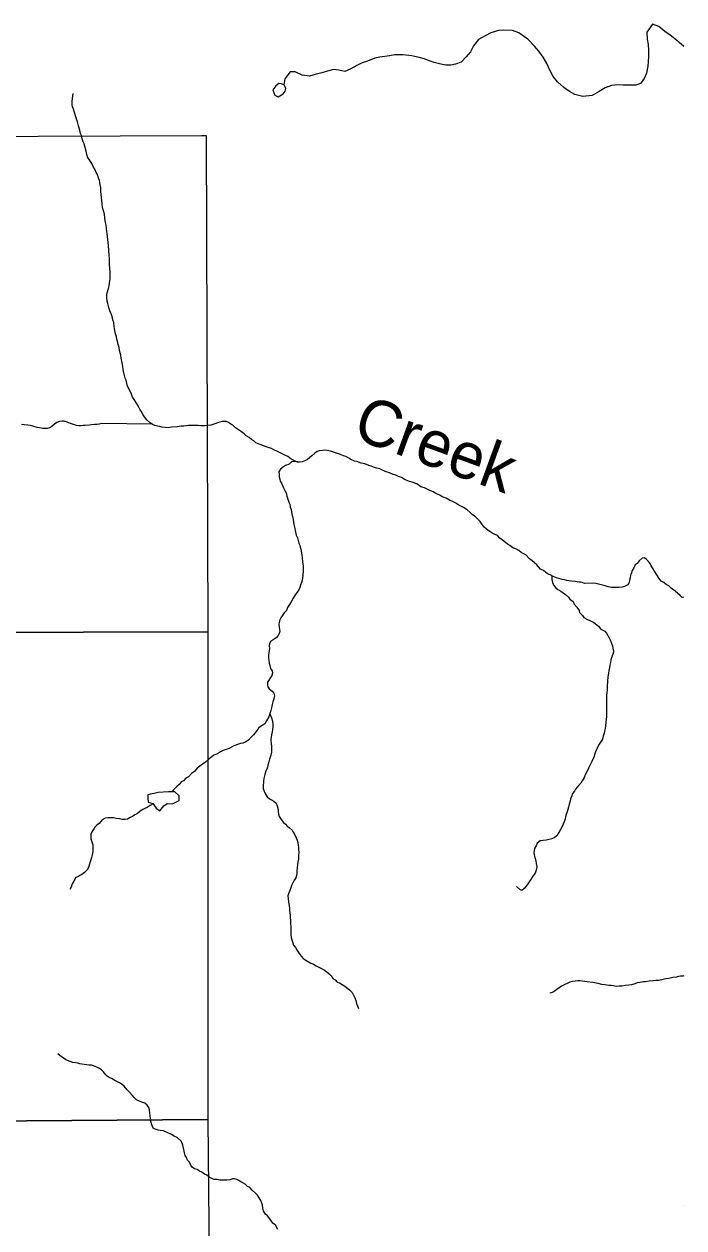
# Model space of a CAD drawing. Extents: x -21.1 to 50.3, y 0 to 22.1.
# Drawn here: x -15.609 to -14.252, y 19.395 to 21.869 of the extents above; entities that cross this region are included whole.
import ezdxf

# ---------------------------------------------------------------- set-up
doc = ezdxf.new("R2010")
doc.units = 0
for name, color, linetype in [('GM_X_Minor_Lake', 7, 'Continuous'), ('GM_X_Minor_River', 7, 'Continuous'), ('GM_X_Minor_River_Text', 7, 'Continuous'), ('GM_X_Section', 7, 'Continuous')]:
    doc.layers.add(name, color=color, linetype=linetype)

msp = doc.modelspace()

# ---------------------------------------------------------------- linework, layer by layer
at = {"layer": 'GM_X_Minor_Lake'}
for points in [[(-15.0739, 21.7436), (-15.0801, 21.746), (-15.0854, 21.7467), (-15.0914, 21.7422), (-15.0974, 21.7334), (-15.0936, 21.7224), (-15.0864, 21.7194), (-15.0762, 21.7252), (-15.0721, 21.7309), (-15.071, 21.7366)], [(-15.071, 21.7366), (-15.0739, 21.7436)], [(-15.3331, 20.2898), (-15.3415, 20.2874), (-15.3498, 20.2862), (-15.3547, 20.2847), (-15.3546, 20.2786), (-15.3538, 20.2695), (-15.3443, 20.2669), (-15.3375, 20.2575), (-15.3302, 20.2519), (-15.3216, 20.2618), (-15.3148, 20.2668), (-15.3039, 20.2661), (-15.2903, 20.273), (-15.2903, 20.2829), (-15.2991, 20.2908), (-15.312, 20.2911)], [(-15.312, 20.2911), (-15.3331, 20.2898)]]:
    msp.add_lwpolyline(points, dxfattribs=at)
at = {"layer": 'GM_X_Minor_River'}
msp.add_line((-14.2523, 19.4399), (-14.2521, 19.4398), dxfattribs=at)
for points in [[(-14.2521, 21.8229), (-14.2676, 21.8358), (-14.2805, 21.8463), (-14.2912, 21.8538), (-14.3041, 21.864), (-14.317, 21.8688), (-14.3282, 21.8524), (-14.3278, 21.838), (-14.3254, 21.8267), (-14.325, 21.8153), (-14.3253, 21.8016), (-14.3256, 21.7921), (-14.3263, 21.7823), (-14.3292, 21.7678), (-14.3337, 21.7568), (-14.3416, 21.7469), (-14.3514, 21.743), (-14.3631, 21.743), (-14.3771, 21.7432), (-14.3873, 21.7439), (-14.4009, 21.7427), (-14.4141, 21.7381), (-14.4262, 21.7304), (-14.4409, 21.7223), (-14.4598, 21.7203), (-14.4765, 21.7244), (-14.4875, 21.73), (-14.4989, 21.7382), (-14.5118, 21.7503), (-14.521, 21.7608), (-14.5271, 21.7726), (-14.534, 21.7877), (-14.5417, 21.8009), (-14.5508, 21.813), (-14.5592, 21.8235), (-14.5733, 21.8375), (-14.5916, 21.8506), (-14.6049, 21.8558), (-14.623, 21.8565), (-14.6332, 21.8557), (-14.6495, 21.851), (-14.6608, 21.8445), (-14.6743, 21.8368), (-14.6852, 21.8238), (-14.6912, 21.812), (-14.6998, 21.8017), (-14.7104, 21.7906), (-14.7217, 21.7864), (-14.7315, 21.7844), (-14.7421, 21.7844), (-14.7523, 21.7862), (-14.7656, 21.7899), (-14.7751, 21.7932), (-14.7865, 21.7973), (-14.7967, 21.8003), (-14.8119, 21.8036), (-14.83, 21.8058), (-14.8463, 21.8053), (-14.8576, 21.8037), (-14.8773, 21.8009), (-14.8875, 21.7985), (-14.9026, 21.7927), (-14.9135, 21.7893), (-14.9249, 21.7839), (-14.9384, 21.7762), (-14.9494, 21.7712), (-14.9615, 21.7741), (-14.9725, 21.7756), (-14.9849, 21.7721), (-14.997, 21.7686), (-15.0106, 21.7651), (-15.0223, 21.7616), (-15.0375, 21.7638), (-15.0515, 21.7705), (-15.0617, 21.7704), (-15.073, 21.7563), (-15.0746, 21.7439)], [(-15.3989, 21.1368), (-15.4012, 21.1414), (-15.4036, 21.1523), (-15.4055, 21.1592), (-15.4063, 21.1656), (-15.4076, 21.1728), (-15.4092, 21.1819), (-15.4104, 21.1883), (-15.4115, 21.1933), (-15.4127, 21.1978), (-15.4136, 21.2039), (-15.4155, 21.2103), (-15.4167, 21.2171), (-15.4183, 21.2213), (-15.4191, 21.2262), (-15.4206, 21.2304), (-15.4218, 21.2349), (-15.4226, 21.2391), (-15.4235, 21.2474), (-15.4247, 21.2557), (-15.4266, 21.261), (-15.4282, 21.2675), (-15.4302, 21.2731), (-15.4325, 21.2796), (-15.4345, 21.2864), (-15.4368, 21.2947), (-15.438, 21.2996), (-15.4392, 21.3068), (-15.4389, 21.3114), (-15.4382, 21.3167), (-15.4356, 21.3254), (-15.4338, 21.3308), (-15.4331, 21.3369), (-15.432, 21.3452), (-15.4322, 21.3589), (-15.433, 21.3664), (-15.4335, 21.3744), (-15.4336, 21.3877), (-15.434, 21.3934), (-15.4345, 21.4032), (-15.4354, 21.4139), (-15.4367, 21.4264), (-15.4383, 21.4377), (-15.4395, 21.4487), (-15.4404, 21.4555), (-15.4416, 21.4608), (-15.4432, 21.4699), (-15.444, 21.4779), (-15.446, 21.4851), (-15.4479, 21.4919), (-15.4488, 21.4999), (-15.45, 21.512), (-15.4505, 21.5192), (-15.4509, 21.5237), (-15.4514, 21.5332), (-15.4526, 21.5385), (-15.453, 21.5431), (-15.4542, 21.5472), (-15.4561, 21.5522), (-15.4577, 21.5582), (-15.4608, 21.5639), (-15.4627, 21.5692), (-15.4662, 21.5744), (-15.4689, 21.5809), (-15.4743, 21.5899), (-15.4778, 21.5941), (-15.4801, 21.6005), (-15.4813, 21.6073), (-15.4837, 21.6153), (-15.4856, 21.6225), (-15.4876, 21.6266), (-15.4899, 21.6327), (-15.4911, 21.6395), (-15.4927, 21.644), (-15.4946, 21.6505), (-15.497, 21.6595), (-15.499, 21.6679), (-15.5029, 21.6785), (-15.5056, 21.6872), (-15.5076, 21.694), (-15.5092, 21.6985), (-15.51, 21.7031), (-15.5104, 21.7099), (-15.5093, 21.716), (-15.5083, 21.7262)], [(-14.8014, 20.9237), (-14.8109, 20.927), (-14.8162, 20.9285), (-14.823, 20.9315), (-14.8276, 20.9333), (-14.833, 20.9371), (-14.8394, 20.9389), (-14.8444, 20.9415), (-14.8504, 20.9434), (-14.8577, 20.9467), (-14.8664, 20.9493), (-14.8718, 20.9523), (-14.8778, 20.9545), (-14.8839, 20.956), (-14.8885, 20.9574), (-14.8953, 20.9604), (-14.9003, 20.9615), (-14.9086, 20.9648), (-14.9162, 20.9663), (-14.9246, 20.9696), (-14.9299, 20.9707), (-14.9368, 20.9737), (-14.9414, 20.9767), (-14.9475, 20.9801), (-14.952, 20.9815), (-14.9585, 20.9841), (-14.979, 20.9908), (-14.9855, 20.9926), (-14.9912, 20.9929), (-14.9957, 20.9925), (-15.0021, 20.9917), (-15.0063, 20.9901), (-15.0112, 20.9871), (-15.0172, 20.9817), (-15.0262, 20.974), (-15.0304, 20.9721), (-15.0375, 20.969), (-15.0428, 20.9682), (-15.047, 20.9685), (-15.0516, 20.9704), (-15.0558, 20.9726), (-15.0603, 20.9756), (-15.0664, 20.9801), (-15.0725, 20.9831), (-15.0798, 20.9861), (-15.0878, 20.9905), (-15.0958, 20.9939), (-15.1, 20.9965), (-15.1068, 20.9987), (-15.1133, 21.0006), (-15.1216, 21.0039), (-15.1258, 21.0054), (-15.1323, 21.0084), (-15.1369, 21.0121), (-15.1411, 21.0147), (-15.1464, 21.0192), (-15.1525, 21.0226), (-15.1567, 21.0267), (-15.1621, 21.0308), (-15.1663, 21.0338), (-15.1743, 21.0391), (-15.1796, 21.0447), (-15.1838, 21.0466), (-15.1888, 21.05), (-15.1937, 21.0518), (-15.2017, 21.0517), (-15.2115, 21.049), (-15.2168, 21.0474), (-15.2251, 21.0443), (-15.2312, 21.0435), (-15.2365, 21.0431), (-15.2459, 21.0434), (-15.2509, 21.0437), (-15.2558, 21.0437), (-15.263, 21.044), (-15.2706, 21.0435), (-15.2751, 21.0431), (-15.2804, 21.0427), (-15.2861, 21.0422), (-15.294, 21.041), (-15.3062, 21.0402), (-15.313, 21.0393), (-15.319, 21.0397), (-15.3255, 21.0404), (-15.3304, 21.0415), (-15.3346, 21.0422), (-15.3399, 21.044), (-15.3449, 21.0459), (-15.3498, 21.0493), (-15.3556, 21.0549), (-15.3602, 21.0598), (-15.3644, 21.0658), (-15.3683, 21.073), (-15.3713, 21.0775), (-15.3744, 21.0839), (-15.3814, 21.0953), (-15.386, 21.1017), (-15.3883, 21.1081), (-15.393, 21.1187), (-15.3961, 21.1243), (-15.3989, 21.1368)], [(-15.3458, 21.0465), (-15.4495, 21.0476), (-15.4544, 21.0468), (-15.4597, 21.046), (-15.4642, 21.0456), (-15.4707, 21.0451), (-15.4752, 21.0443), (-15.4832, 21.0439), (-15.4877, 21.0435), (-15.4923, 21.0434), (-15.4964, 21.0434), (-15.5014, 21.0437), (-15.5074, 21.0459), (-15.5139, 21.0481), (-15.5204, 21.0507), (-15.5268, 21.0526), (-15.531, 21.0529), (-15.5359, 21.0521), (-15.542, 21.0498), (-15.5465, 21.0467), (-15.5521, 21.0417), (-15.5566, 21.0387), (-15.5619, 21.0375), (-15.5703, 21.0378), (-15.5775, 21.0388), (-15.5824, 21.0399), (-15.5911, 21.0425), (-15.5965, 21.044), (-15.6014, 21.0443), (-15.6086, 21.045), (-15.6143, 21.0457)], [(-15.0467, 20.9685), (-15.0466, 20.9693), (-15.0538, 20.9696), (-15.0591, 20.9692), (-15.0636, 20.9646), (-15.0716, 20.9615), (-15.0757, 20.9588), (-15.0817, 20.9542), (-15.0851, 20.9488), (-15.0846, 20.9439), (-15.0846, 20.9386), (-15.083, 20.9333), (-15.0822, 20.9291), (-15.0791, 20.9238), (-15.0756, 20.9155), (-15.0725, 20.9099), (-15.0702, 20.9057), (-15.0686, 20.8985), (-15.0647, 20.8864), (-15.0628, 20.8823), (-15.062, 20.8758), (-15.06, 20.8713), (-15.0584, 20.8622), (-15.056, 20.8504), (-15.054, 20.8402), (-15.0524, 20.8323), (-15.0513, 20.8281), (-15.0493, 20.8183), (-15.0469, 20.8126), (-15.0438, 20.802), (-15.0422, 20.7978), (-15.041, 20.7937), (-15.0402, 20.7895), (-15.0387, 20.7819), (-15.0378, 20.777), (-15.037, 20.7717), (-15.0362, 20.7637), (-15.0358, 20.7588), (-15.0353, 20.7546), (-15.0353, 20.7452), (-15.0359, 20.7364), (-15.0366, 20.7303), (-15.0373, 20.7262), (-15.0388, 20.7212), (-15.0403, 20.7155), (-15.0417, 20.7109), (-15.0439, 20.706), (-15.0473, 20.701), (-15.0514, 20.6957), (-15.0555, 20.6888), (-15.0596, 20.6812), (-15.0633, 20.6758), (-15.0671, 20.6694), (-15.0697, 20.6636), (-15.0742, 20.6587), (-15.0783, 20.6529), (-15.0809, 20.6488), (-15.0831, 20.6442), (-15.0846, 20.6389), (-15.0853, 20.6347), (-15.0848, 20.629), (-15.0837, 20.6248), (-15.0832, 20.6207), (-15.0843, 20.6161), (-15.0866, 20.6119), (-15.0907, 20.6077), (-15.0967, 20.6035), (-15.1016, 20.6008), (-15.1046, 20.5954), (-15.1049, 20.5912), (-15.1045, 20.5856), (-15.1048, 20.581), (-15.1059, 20.5768), (-15.1062, 20.5723), (-15.1066, 20.5673), (-15.1058, 20.5613), (-15.1049, 20.5556), (-15.1038, 20.5503), (-15.1026, 20.5446), (-15.0991, 20.5397), (-15.0983, 20.5348), (-15.0998, 20.5302), (-15.102, 20.5256), (-15.1057, 20.5207), (-15.1087, 20.5165), (-15.1087, 20.5111), (-15.1075, 20.5066), (-15.1052, 20.5025), (-15.099, 20.4976), (-15.0952, 20.4934), (-15.094, 20.4881), (-15.0955, 20.4817), (-15.0977, 20.476), (-15.0992, 20.4706), (-15.1006, 20.4638), (-15.1017, 20.4581), (-15.1032, 20.4539), (-15.1046, 20.4493), (-15.1057, 20.4452), (-15.1102, 20.4368), (-15.1143, 20.4307)], [(-14.2521, 20.6912), (-14.2556, 20.6904), (-14.2602, 20.6945), (-14.2701, 20.7035), (-14.2781, 20.7095), (-14.2831, 20.714), (-14.2885, 20.717), (-14.2938, 20.7208), (-14.2991, 20.7241), (-14.3034, 20.7294), (-14.3076, 20.7366), (-14.3107, 20.7411), (-14.3157, 20.7494), (-14.3195, 20.7554), (-14.3219, 20.76), (-14.3249, 20.7641), (-14.3291, 20.7686), (-14.3333, 20.772), (-14.3383, 20.7712), (-14.3443, 20.7655), (-14.3484, 20.7601), (-14.3525, 20.7574), (-14.3551, 20.751), (-14.3585, 20.746), (-14.3603, 20.7407), (-14.3618, 20.7365), (-14.3629, 20.7308), (-14.364, 20.7262), (-14.3647, 20.7209), (-14.3673, 20.7163), (-14.3744, 20.7128), (-14.3793, 20.7113), (-14.385, 20.7108), (-14.4013, 20.7107), (-14.4078, 20.7122), (-14.4142, 20.7144), (-14.4275, 20.718), (-14.4332, 20.7188), (-14.4374, 20.7195), (-14.4556, 20.7193), (-14.4632, 20.7215), (-14.4677, 20.7219), (-14.4757, 20.7229), (-14.4833, 20.724), (-14.4928, 20.7254), (-14.4977, 20.7265), (-14.5027, 20.7272), (-14.5095, 20.7294), (-14.5144, 20.7309), (-14.5209, 20.7331), (-14.5274, 20.7372), (-14.5327, 20.7391), (-14.5407, 20.7455), (-14.5472, 20.7488), (-14.5553, 20.7579), (-14.5641, 20.7657), (-14.5698, 20.7699), (-14.5774, 20.7781), (-14.5866, 20.783), (-14.5916, 20.7871), (-14.5977, 20.7905), (-14.6041, 20.7923), (-14.6102, 20.7972), (-14.6152, 20.7998), (-14.6228, 20.8062), (-14.6305, 20.8122), (-14.6354, 20.8175), (-14.645, 20.8219), (-14.6526, 20.8268), (-14.6583, 20.8309), (-14.6629, 20.835), (-14.6668, 20.8403), (-14.6714, 20.8467), (-14.6756, 20.8505), (-14.6805, 20.8558), (-14.6874, 20.8606), (-14.6916, 20.8651), (-14.6981, 20.8704), (-14.7054, 20.8753), (-14.7111, 20.8782), (-14.7172, 20.8812), (-14.7214, 20.8842), (-14.7279, 20.8879), (-14.734, 20.8902), (-14.7412, 20.8943), (-14.7492, 20.8972), (-14.7538, 20.9006), (-14.7625, 20.904), (-14.7675, 20.9073), (-14.7747, 20.9103), (-14.7816, 20.9133), (-14.7857, 20.9159), (-14.793, 20.9177), (-14.8014, 20.9237)], [(-14.523, 20.7344), (-14.5236, 20.7335), (-14.5235, 20.727), (-14.5227, 20.7214), (-14.52, 20.7149), (-14.5157, 20.71), (-14.5115, 20.707), (-14.5054, 20.7033), (-14.4955, 20.6966), (-14.4894, 20.6909), (-14.4867, 20.6868), (-14.4802, 20.6823), (-14.4779, 20.6766), (-14.4725, 20.6706), (-14.4679, 20.6638), (-14.4667, 20.6596), (-14.4606, 20.6536), (-14.4583, 20.6491), (-14.4518, 20.6457), (-14.4446, 20.642), (-14.4373, 20.639), (-14.4278, 20.6315), (-14.4232, 20.6255), (-14.4148, 20.621), (-14.4117, 20.6169), (-14.4083, 20.612), (-14.4056, 20.6075), (-14.4036, 20.6033), (-14.3993, 20.5908), (-14.3985, 20.5859), (-14.3969, 20.5798), (-14.3977, 20.5753), (-14.3995, 20.5707), (-14.4025, 20.5623), (-14.4032, 20.557), (-14.4046, 20.5509), (-14.4049, 20.5464), (-14.4068, 20.5403), (-14.4075, 20.535), (-14.4089, 20.527), (-14.4096, 20.5179), (-14.4099, 20.5084), (-14.4098, 20.5012), (-14.4109, 20.4943), (-14.4112, 20.4894), (-14.4115, 20.4799), (-14.4113, 20.4628), (-14.4116, 20.4575), (-14.4112, 20.4511), (-14.4115, 20.445), (-14.4122, 20.4401), (-14.4125, 20.434), (-14.4136, 20.4268), (-14.4139, 20.4211), (-14.4154, 20.4154), (-14.4161, 20.4112), (-14.4183, 20.4051), (-14.4197, 20.399), (-14.4276, 20.3868), (-14.4305, 20.3807), (-14.4339, 20.3731), (-14.4357, 20.3689), (-14.4372, 20.3621), (-14.4416, 20.3533), (-14.4457, 20.3449), (-14.4483, 20.3392), (-14.4505, 20.335), (-14.4546, 20.3274), (-14.4576, 20.3205), (-14.4613, 20.3133), (-14.4639, 20.3087), (-14.468, 20.3049), (-14.4752, 20.2965), (-14.477, 20.2923), (-14.4811, 20.2877), (-14.4826, 20.2827), (-14.4852, 20.2763), (-14.4859, 20.2717), (-14.4881, 20.2652), (-14.4892, 20.2595), (-14.4925, 20.25), (-14.494, 20.2443), (-14.4954, 20.2397), (-14.4965, 20.2355), (-14.4987, 20.2295), (-14.5028, 20.2199), (-14.5061, 20.2135), (-14.5106, 20.2054), (-14.5132, 20.2005), (-14.5189, 20.1966), (-14.5238, 20.1943), (-14.5355, 20.1916), (-14.5419, 20.1911), (-14.548, 20.1899), (-14.554, 20.1853), (-14.5562, 20.18), (-14.5592, 20.1747), (-14.5603, 20.1705), (-14.561, 20.1663), (-14.5602, 20.1614), (-14.5586, 20.1561)], [(-15.1037, 20.4522), (-15.1023, 20.4475), (-15.1, 20.4429), (-15.0984, 20.4361), (-15.0972, 20.4301), (-15.0972, 20.4259), (-15.0979, 20.4183), (-15.099, 20.4141), (-15.1004, 20.408), (-15.1011, 20.4031), (-15.1014, 20.3978), (-15.101, 20.3898), (-15.1006, 20.3849), (-15.1001, 20.3803), (-15.1001, 20.3727), (-15.1015, 20.3663), (-15.1041, 20.3583), (-15.1055, 20.3526), (-15.1077, 20.3457), (-15.1092, 20.3396), (-15.1118, 20.3335), (-15.114, 20.3267), (-15.1158, 20.318), (-15.1169, 20.3126), (-15.1175, 20.302), (-15.1171, 20.2975), (-15.1155, 20.2925), (-15.1136, 20.2872), (-15.1093, 20.2804), (-15.1044, 20.2763), (-15.1002, 20.2745), (-15.0952, 20.2715), (-15.0906, 20.2673), (-15.0883, 20.2624), (-15.0867, 20.2549), (-15.0867, 20.2507), (-15.0859, 20.245), (-15.0847, 20.2405), (-15.0805, 20.234), (-15.0758, 20.228), (-15.0716, 20.2243), (-15.0682, 20.2201), (-15.064, 20.2175), (-15.0579, 20.2122), (-15.0556, 20.2077), (-15.0525, 20.2024), (-15.0498, 20.1964), (-15.0478, 20.1918), (-15.0459, 20.1865), (-15.0451, 20.1816), (-15.0446, 20.1771), (-15.0446, 20.1725), (-15.0441, 20.1668), (-15.0445, 20.16), (-15.0448, 20.1528), (-15.0458, 20.1467), (-15.0469, 20.141), (-15.0472, 20.1353), (-15.0479, 20.1285), (-15.0483, 20.1239), (-15.049, 20.1186), (-15.0504, 20.114), (-15.053, 20.1098), (-15.0556, 20.1049), (-15.059, 20.0984), (-15.0608, 20.0934), (-15.0623, 20.0881), (-15.0656, 20.0813), (-15.0664, 20.0771), (-15.0663, 20.0714), (-15.0651, 20.0642), (-15.0639, 20.0574), (-15.0634, 20.0509), (-15.063, 20.0468), (-15.0622, 20.0377), (-15.0617, 20.0331), (-15.0613, 20.0255), (-15.0609, 20.0202), (-15.0604, 20.0134), (-15.0602, 19.9967), (-15.0598, 19.9918), (-15.0586, 19.9865), (-15.0567, 19.9808), (-15.0547, 19.9755), (-15.0509, 19.971), (-15.0474, 19.9649), (-15.0432, 19.9589), (-15.0393, 19.9533), (-15.0351, 19.9484), (-15.0279, 19.9435), (-15.0195, 19.939), (-15.0138, 19.9364), (-15.0081, 19.9334), (-15.0001, 19.9289), (-14.9959, 19.9271), (-14.9913, 19.9241), (-14.9863, 19.9207), (-14.9814, 19.9166), (-14.9775, 19.9125), (-14.9741, 19.9072), (-14.9695, 19.9042)], [(-15.1143, 20.4307), (-15.1226, 20.4253), (-15.1271, 20.4214), (-15.1319, 20.4149), (-15.1375, 20.4081), (-15.1413, 20.4039), (-15.1477, 20.3973), (-15.1529, 20.3939), (-15.159, 20.3912), (-15.1639, 20.39), (-15.1684, 20.3888), (-15.1779, 20.3857), (-15.1873, 20.3799), (-15.1997, 20.3756), (-15.2054, 20.3729), (-15.2114, 20.3687), (-15.2186, 20.366), (-15.2231, 20.3625), (-15.2284, 20.3587), (-15.2363, 20.3521), (-15.2449, 20.3456), (-15.2528, 20.3395), (-15.2584, 20.3326), (-15.2648, 20.3287), (-15.2712, 20.3219), (-15.2761, 20.3192), (-15.2813, 20.3138), (-15.2859, 20.3115), (-15.29, 20.3058), (-15.2949, 20.3015), (-15.3024, 20.2946), (-15.3047, 20.2909)], [(-15.3437, 20.266), (-15.3498, 20.2631), (-15.3562, 20.2585), (-15.3607, 20.2569), (-15.3649, 20.2546), (-15.3701, 20.2511), (-15.3761, 20.2462), (-15.3814, 20.2435), (-15.3863, 20.24), (-15.3908, 20.2381), (-15.3965, 20.235), (-15.4014, 20.2342), (-15.4071, 20.2341), (-15.412, 20.2352), (-15.42, 20.2363), (-15.4253, 20.2374), (-15.4306, 20.2377), (-15.4367, 20.2376), (-15.442, 20.2368), (-15.4488, 20.233), (-15.4544, 20.2261), (-15.4593, 20.2223), (-15.4638, 20.218), (-15.4671, 20.2127), (-15.4694, 20.2085), (-15.4716, 20.2039), (-15.4719, 20.1998), (-15.4715, 20.1941), (-15.4699, 20.1884), (-15.468, 20.182), (-15.4675, 20.174), (-15.4678, 20.1683), (-15.4689, 20.1615), (-15.4707, 20.1558), (-15.4718, 20.1512), (-15.4733, 20.147), (-15.4751, 20.1402), (-15.4766, 20.1352), (-15.4796, 20.1306), (-15.4848, 20.1253), (-15.4901, 20.1211), (-15.4942, 20.1191), (-15.4984, 20.1164), (-15.5029, 20.1145), (-15.5066, 20.1076), (-15.5103, 20.1015), (-15.5125, 20.0947), (-15.5148, 20.0901)], [(-14.5586, 20.1561), (-14.557, 20.1492), (-14.5558, 20.1439), (-14.5546, 20.1367), (-14.5557, 20.1299), (-14.5583, 20.1238), (-14.5628, 20.1173), (-14.5665, 20.1124), (-14.5706, 20.1059), (-14.5732, 20.1017), (-14.5766, 20.0967), (-14.5807, 20.0925), (-14.5852, 20.0883), (-14.5894, 20.0898), (-14.5967, 20.0965)], [(-14.9695, 19.9042), (-14.9653, 19.8997), (-14.9607, 19.8982), (-14.955, 19.8952), (-14.9497, 19.8915), (-14.9435, 19.8866), (-14.939, 19.8832), (-14.9344, 19.8787), (-14.932, 19.8745), (-14.9286, 19.8677), (-14.9266, 19.8617), (-14.9254, 19.856), (-14.9231, 19.8503), (-14.9215, 19.8454)], [(-14.2521, 19.9126), (-14.2545, 19.9122), (-14.259, 19.9118), (-14.2632, 19.911), (-14.2677, 19.9102), (-14.2753, 19.9093), (-14.2833, 19.9074), (-14.2897, 19.9062), (-14.2976, 19.9042), (-14.3044, 19.9034), (-14.3097, 19.903), (-14.3158, 19.9025), (-14.3234, 19.9017), (-14.3313, 19.9005), (-14.3362, 19.9001), (-14.3427, 19.8992), (-14.348, 19.8981), (-14.3532, 19.8961), (-14.3597, 19.8945), (-14.3653, 19.8933), (-14.3725, 19.8925), (-14.3801, 19.8913), (-14.3854, 19.8913), (-14.3915, 19.8908), (-14.3972, 19.8919), (-14.4013, 19.8926), (-14.4066, 19.893), (-14.415, 19.894), (-14.4211, 19.8951), (-14.4283, 19.897), (-14.4325, 19.8977), (-14.4393, 19.8987), (-14.4514, 19.9002), (-14.4564, 19.9013), (-14.4617, 19.902), (-14.4659, 19.9023), (-14.47, 19.9023), (-14.4757, 19.9018), (-14.481, 19.901), (-14.487, 19.8995), (-14.4923, 19.8971), (-14.4984, 19.8944), (-14.5036, 19.8913), (-14.5085, 19.8883), (-14.5134, 19.8844), (-14.5187, 19.8806), (-14.5232, 19.8783), (-14.5277, 19.8771)], [(-15.1855, 19.4935), (-15.1919, 19.4927), (-15.201, 19.493), (-15.2059, 19.4926), (-15.2124, 19.4941), (-15.2185, 19.4944), (-15.223, 19.4959), (-15.2287, 19.4988), (-15.2329, 19.503), (-15.2379, 19.5048), (-15.2432, 19.509), (-15.2482, 19.5112), (-15.2531, 19.5146), (-15.2585, 19.516), (-15.263, 19.5187), (-15.2661, 19.5239), (-15.2688, 19.5296), (-15.2727, 19.5337), (-15.275, 19.539), (-15.2777, 19.5432), (-15.2789, 19.5489), (-15.2805, 19.5561), (-15.2828, 19.5644), (-15.2856, 19.5719), (-15.2944, 19.5806), (-15.3001, 19.5832), (-15.3062, 19.5869), (-15.3146, 19.5907), (-15.3222, 19.594), (-15.3294, 19.5951), (-15.3336, 19.5958), (-15.3393, 19.5976), (-15.3438, 19.5999), (-15.3462, 19.6063), (-15.3477, 19.6112), (-15.3489, 19.6154), (-15.3493, 19.6196), (-15.3502, 19.6302), (-15.3514, 19.6374), (-15.3526, 19.6419), (-15.356, 19.6468), (-15.3606, 19.6513), (-15.3667, 19.6528), (-15.374, 19.6561), (-15.3781, 19.658), (-15.3827, 19.6625), (-15.3862, 19.667), (-15.3923, 19.6734), (-15.3973, 19.6787), (-15.4031, 19.6859), (-15.4073, 19.6892), (-15.4126, 19.6926), (-15.4172, 19.6948), (-15.4221, 19.6978), (-15.4294, 19.7019), (-15.4339, 19.7038), (-15.4381, 19.7064), (-15.4423, 19.7105), (-15.4458, 19.7151), (-15.4496, 19.7192), (-15.4542, 19.7222), (-15.4592, 19.7252), (-15.4664, 19.7278), (-15.4706, 19.7289), (-15.4751, 19.7292), (-15.4857, 19.7306), (-15.4903, 19.7314), (-15.4945, 19.7317), (-15.4986, 19.7332), (-15.5028, 19.7339), (-15.5085, 19.7346), (-15.5142, 19.7368), (-15.5199, 19.7387), (-15.5241, 19.7409), (-15.531, 19.7454), (-15.5352, 19.7488), (-15.5398, 19.7525)], [(-15.0871, 19.3916), (-15.0921, 19.4003), (-15.0978, 19.4044), (-15.1017, 19.4104), (-15.1086, 19.4195), (-15.1128, 19.4232), (-15.117, 19.4297), (-15.1182, 19.435), (-15.119, 19.4414), (-15.1221, 19.4509), (-15.1256, 19.4565), (-15.1291, 19.4618), (-15.1329, 19.4659), (-15.1398, 19.472), (-15.1448, 19.4776), (-15.1493, 19.4798), (-15.1543, 19.4847), (-15.1589, 19.487), (-15.1631, 19.4892), (-15.1673, 19.4918), (-15.1718, 19.4941), (-15.176, 19.4952), (-15.1806, 19.4955), (-15.1855, 19.4935)]]:
    msp.add_lwpolyline(points, dxfattribs=at)
at = {"layer": 'GM_X_Section'}
for points in [[(-15.2438, 21.6396), (-15.2347, 21.6397), (-15.2312, 20.6195), (-16.2553, 20.617), (-16.2535, 21.6355)], [(-16.2553, 20.617), (-15.2312, 20.6195), (-15.2309, 19.6177), (-16.2579, 19.6096)], [(-16.2579, 19.6096), (-15.2309, 19.6177), (-15.2218, 18.6142), (-16.2462, 18.605)]]:
    msp.add_lwpolyline(points, close=True, dxfattribs=at)

# ---------------------------------------------------------------- texts
at = {"layer": 'GM_X_Minor_River_Text'}
msp.add_text('Creek', height=0.09472, rotation=339.9818, dxfattribs=at).set_placement((-14.937, 21.0192))

doc.saveas('drawing.dxf')
